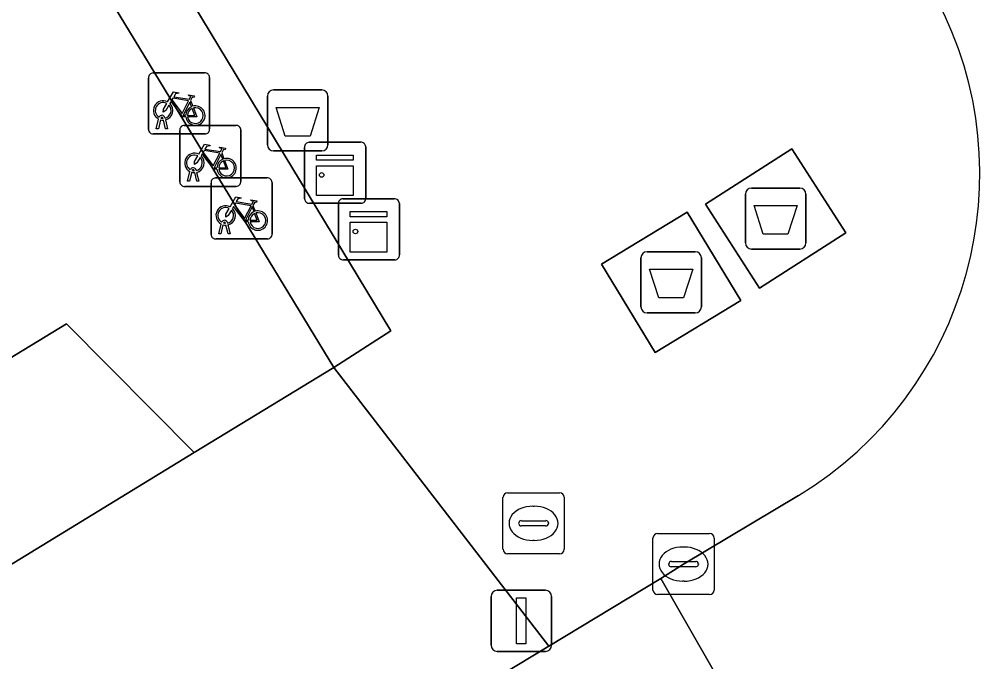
# Model space of a CAD drawing. Extents: x 159888 to 160761, y 384031 to 384750.
# Drawn here: x 160309.2 to 160324.92, y 384600.57 to 384611.09 of the extents above; entities that cross this region are included whole.
import ezdxf

# ---------------------------------------------------------------- set-up
doc = ezdxf.new("R2010")
doc.units = 0
for name, color, linetype in [('IMGEO_Afval_apart_plaats', 7, 'Continuous'), ('IMGEO_Afvalbak', 7, 'Continuous'), ('IMGEO_Brandkraan', 7, 'Continuous'), ('IMGEO_Fietsenrek', 7, 'Continuous'), ('IMGEO_Kast', 7, 'Continuous'), ('IMGEO_Kolk', 7, 'Continuous'), ('IMGEO_Lichtmast', 7, 'Continuous'), ('IMGEO_Pand', 7, 'Continuous'), ('IMGEO_Rijbaan_lokaal_open', 7, 'Continuous'), ('IMGEO_Voetpad_gesloten', 7, 'Continuous'), ('IMGEO_Voetpad_open', 7, 'Continuous')]:
    doc.layers.add(name, color=color, linetype=linetype)

msp = doc.modelspace()

# ---------------------------------------------------------------- linework, layer by layer
at = {"layer": 'IMGEO_Afval_apart_plaats'}
for p, q in [((160321.182, 384608.327), (160321.972, 384608.327)), ((160321.972, 384608.327), (160321.182, 384608.327)), ((160321.082, 384607.427), (160321.082, 384608.227)), ((160321.082, 384608.227), (160321.082, 384607.427)), ((160322.072, 384608.227), (160322.072, 384607.427)), ((160322.072, 384607.427), (160322.072, 384608.227)), ((160319.473, 384607.283), (160320.263, 384607.283)), ((160320.263, 384607.283), (160319.473, 384607.283)), ((160321.972, 384607.327), (160321.182, 384607.327)), ((160321.182, 384607.327), (160321.972, 384607.327)), ((160319.373, 384606.383), (160319.373, 384607.183)), ((160319.373, 384607.183), (160319.373, 384606.383)), ((160320.363, 384607.183), (160320.363, 384606.383)), ((160320.363, 384606.383), (160320.363, 384607.183)), ((160320.263, 384606.283), (160319.473, 384606.283)), ((160319.473, 384606.283), (160320.263, 384606.283))]:
    msp.add_line(p, q, dxfattribs=at)
for points in [[(160321.225, 384608.041), (160321.929, 384608.041), (160321.78, 384607.571), (160321.374, 384607.571), (160321.225, 384608.041)], [(160319.516, 384606.997), (160320.22, 384606.997), (160320.071, 384606.527), (160319.665, 384606.527), (160319.516, 384606.997)]]:
    msp.add_lwpolyline(points, dxfattribs=at)
for centre, start, end in [((160321.182, 384608.227), 90, 180), ((160321.182, 384608.227), 90, 180), ((160321.972, 384608.227), 0, 90), ((160321.972, 384608.227), 360, 90), ((160321.182, 384607.427), 180, 270), ((160321.182, 384607.427), 180, 270), ((160321.972, 384607.427), 270, 0), ((160321.972, 384607.427), 270, 0), ((160319.473, 384607.183), 90, 180), ((160319.473, 384607.183), 90, 180), ((160320.263, 384607.183), 0, 90), ((160320.263, 384607.183), 360, 90), ((160319.473, 384606.383), 180, 270), ((160319.473, 384606.383), 180, 270), ((160320.263, 384606.383), 270, 0), ((160320.263, 384606.383), 270, 0)]:
    msp.add_arc(centre, 0.1, start, end, dxfattribs=at)
at = {"layer": 'IMGEO_Afvalbak'}
for p, q in [((160313.36, 384609.934), (160314.15, 384609.934)), ((160314.15, 384609.934), (160313.36, 384609.934)), ((160313.26, 384609.034), (160313.26, 384609.834)), ((160313.26, 384609.834), (160313.26, 384609.034)), ((160314.25, 384609.834), (160314.25, 384609.034)), ((160314.25, 384609.034), (160314.25, 384609.834)), ((160314.15, 384608.934), (160313.36, 384608.934)), ((160313.36, 384608.934), (160314.15, 384608.934))]:
    msp.add_line(p, q, dxfattribs=at)
msp.add_lwpolyline([(160313.403, 384609.648), (160314.107, 384609.648), (160313.958, 384609.178), (160313.552, 384609.178), (160313.403, 384609.648)], dxfattribs=at)
for centre, start, end in [((160313.36, 384609.834), 90, 180), ((160313.36, 384609.834), 90, 180), ((160314.15, 384609.834), 0, 90), ((160314.15, 384609.834), 360, 90), ((160313.36, 384609.034), 180, 270), ((160313.36, 384609.034), 180, 270), ((160314.15, 384609.034), 270, 0), ((160314.15, 384609.034), 270, 0)]:
    msp.add_arc(centre, 0.1, start, end, dxfattribs=at)
at = {"layer": 'IMGEO_Brandkraan'}
for p, q in [((160317.19, 384603.336), (160318.042, 384603.336)), ((160317.115, 384602.41), (160317.115, 384603.262)), ((160318.116, 384603.262), (160318.116, 384602.41)), ((160317.603, 384603.116), (160317.628, 384603.116)), ((160317.374, 384602.83), (160317.374, 384602.842)), ((160317.417, 384602.879), (160317.815, 384602.879)), ((160317.858, 384602.842), (160317.858, 384602.83)), ((160317.812, 384602.793), (160317.414, 384602.793)), ((160317.626, 384602.556), (160317.601, 384602.556)), ((160318.042, 384602.336), (160317.19, 384602.336))]:
    msp.add_line(p, q, dxfattribs=at)
for points in [[(160317.19, 384603.336), (160318.042, 384603.336)], [(160317.115, 384602.41), (160317.115, 384603.262)], [(160318.116, 384603.262), (160318.116, 384602.41)], [(160318.042, 384602.336), (160317.19, 384602.336)]]:
    msp.add_lwpolyline(points, dxfattribs=at)
for centre, radius, start, end in [((160317.192, 384603.26), 0.0765, 91.552, 178.448), ((160317.192, 384603.26), 0.0765, 91.552, 178.448), ((160318.04, 384603.26), 0.0765, 1.552, 88.448), ((160318.04, 384603.26), 0.0765, 1.552, 88.448), ((160317.414, 384602.839), 0.0403, 85.8775, 175.7526), ((160317.411, 384602.829), 0.0366, 178.938, 274.7102), ((160317.815, 384602.836), 0.043, 264.8664, 352.4533), ((160317.819, 384602.841), 0.0386, 1.7309, 96.639), ((160317.192, 384602.412), 0.0765, 181.552, 268.448), ((160317.192, 384602.412), 0.0765, 181.552, 268.448), ((160318.04, 384602.412), 0.0765, 271.552, 358.448), ((160318.04, 384602.412), 0.0765, 271.552, 358.448)]:
    msp.add_arc(centre, radius, start, end, dxfattribs=at)
for centre, major_axis, ratio, start_param, end_param in [((160317.602, 384602.836), (-0.387, 0.002), 0.722429, 4.712389, 7.853982), ((160317.627, 384602.836), (-0.39, 0.002), 0.717154, 1.570796, 4.712389)]:
    msp.add_ellipse(centre, major_axis=major_axis, ratio=ratio, start_param=start_param, end_param=end_param, dxfattribs=at)
at = {"layer": 'IMGEO_Fietsenrek'}
for p, q in [((160311.388, 384610.212), (160312.229, 384610.212)), ((160312.229, 384610.212), (160311.388, 384610.212)), ((160311.313, 384609.287), (160311.313, 384610.128)), ((160311.313, 384610.128), (160311.313, 384609.287)), ((160312.313, 384610.137), (160312.313, 384609.296)), ((160312.313, 384609.296), (160312.313, 384610.137)), ((160312, 384609.761), (160312.036, 384609.666)), ((160311.44, 384609.296), (160311.479, 384609.456)), ((160311.509, 384609.444), (160311.474, 384609.296)), ((160311.551, 384609.468), (160311.55, 384609.472)), ((160311.592, 384609.296), (160311.558, 384609.438)), ((160311.582, 384609.479), (160311.583, 384609.472)), ((160311.59, 384609.442), (160311.625, 384609.296)), ((160311.474, 384609.296), (160311.44, 384609.296)), ((160311.625, 384609.296), (160311.592, 384609.296)), ((160311.824, 384608.428), (160311.824, 384609.269)), ((160311.824, 384609.269), (160311.824, 384608.428)), ((160311.899, 384609.353), (160312.74, 384609.353)), ((160312.74, 384609.353), (160311.899, 384609.353)), ((160312.824, 384609.278), (160312.824, 384608.437)), ((160312.824, 384608.437), (160312.824, 384609.278)), ((160312.238, 384609.212), (160311.397, 384609.212)), ((160311.397, 384609.212), (160312.238, 384609.212)), ((160312.511, 384608.902), (160312.547, 384608.807)), ((160311.951, 384608.437), (160311.99, 384608.597)), ((160312.02, 384608.585), (160311.985, 384608.437)), ((160312.062, 384608.609), (160312.061, 384608.613)), ((160312.103, 384608.437), (160312.069, 384608.579)), ((160312.093, 384608.62), (160312.094, 384608.613)), ((160312.101, 384608.583), (160312.136, 384608.437)), ((160312.411, 384608.493), (160313.252, 384608.493)), ((160313.252, 384608.493), (160312.411, 384608.493)), ((160312.749, 384608.353), (160311.908, 384608.353)), ((160311.908, 384608.353), (160312.749, 384608.353)), ((160311.985, 384608.437), (160311.951, 384608.437)), ((160312.136, 384608.437), (160312.103, 384608.437)), ((160312.336, 384607.568), (160312.336, 384608.409)), ((160312.336, 384608.409), (160312.336, 384607.568)), ((160313.336, 384608.418), (160313.336, 384607.577)), ((160313.336, 384607.577), (160313.336, 384608.418)), ((160313.023, 384608.042), (160313.059, 384607.947)), ((160312.463, 384607.577), (160312.502, 384607.737)), ((160312.532, 384607.725), (160312.497, 384607.577)), ((160312.574, 384607.749), (160312.573, 384607.753)), ((160312.615, 384607.577), (160312.581, 384607.719)), ((160312.605, 384607.76), (160312.606, 384607.753)), ((160312.613, 384607.723), (160312.648, 384607.577)), ((160312.497, 384607.577), (160312.463, 384607.577)), ((160312.648, 384607.577), (160312.615, 384607.577)), ((160313.261, 384607.493), (160312.42, 384607.493)), ((160312.42, 384607.493), (160313.261, 384607.493))]:
    msp.add_line(p, q, dxfattribs=at)
for points in [[(160311.626, 384609.738), (160311.721, 384609.902), (160311.807, 384609.888), (160311.809, 384609.879), (160311.753, 384609.868), (160311.726, 384609.823), (160311.982, 384609.782)], [(160311.922, 384609.494), (160311.872, 384609.494), (160311.681, 384609.745), (160311.662, 384609.713)], [(160311.969, 384609.757), (160311.712, 384609.798), (160311.695, 384609.769), (160311.862, 384609.549), (160311.969, 384609.757)], [(160312.017, 384609.659), (160311.987, 384609.736), (160311.878, 384609.518), (160311.921, 384609.518)], [(160311.982, 384609.782), (160312.007, 384609.831), (160312.001, 384609.835), (160311.978, 384609.839), (160311.966, 384609.846), (160311.965, 384609.849), (160311.967, 384609.854), (160312.062, 384609.839), (160312.064, 384609.829), (160312.054, 384609.816), (160312.042, 384609.81), (160312.028, 384609.816), (160312, 384609.761)], [(160311.647, 384609.686), (160311.595, 384609.596), (160311.555, 384609.571), (160311.556, 384609.618), (160311.611, 384609.712)], [(160311.951, 384609.518), (160312.071, 384609.517), (160312.027, 384609.631)], [(160312.047, 384609.638), (160312.102, 384609.493), (160311.952, 384609.493)], [(160312.137, 384608.879), (160312.232, 384609.043), (160312.318, 384609.029), (160312.32, 384609.02), (160312.264, 384609.009), (160312.237, 384608.964), (160312.493, 384608.923)], [(160312.493, 384608.923), (160312.518, 384608.972), (160312.512, 384608.976), (160312.489, 384608.98), (160312.477, 384608.987), (160312.476, 384608.99), (160312.478, 384608.995), (160312.573, 384608.98), (160312.575, 384608.97), (160312.565, 384608.957), (160312.553, 384608.951), (160312.539, 384608.957), (160312.511, 384608.902)], [(160312.158, 384608.827), (160312.106, 384608.737), (160312.066, 384608.712), (160312.067, 384608.759), (160312.122, 384608.853)], [(160312.433, 384608.635), (160312.383, 384608.635), (160312.192, 384608.886), (160312.173, 384608.854)], [(160312.48, 384608.898), (160312.223, 384608.939), (160312.206, 384608.91), (160312.373, 384608.69), (160312.48, 384608.898)], [(160312.528, 384608.8), (160312.498, 384608.877), (160312.389, 384608.659), (160312.432, 384608.659)], [(160312.462, 384608.659), (160312.582, 384608.658), (160312.538, 384608.772)], [(160312.558, 384608.779), (160312.613, 384608.634), (160312.463, 384608.634)], [(160312.649, 384608.019), (160312.744, 384608.183), (160312.83, 384608.169), (160312.832, 384608.16), (160312.776, 384608.149), (160312.749, 384608.104), (160313.005, 384608.063)], [(160312.945, 384607.775), (160312.895, 384607.775), (160312.704, 384608.026), (160312.685, 384607.994)], [(160312.992, 384608.038), (160312.735, 384608.079), (160312.718, 384608.05), (160312.885, 384607.83), (160312.992, 384608.038)], [(160313.04, 384607.94), (160313.01, 384608.017), (160312.901, 384607.799), (160312.944, 384607.799)], [(160313.005, 384608.063), (160313.03, 384608.112), (160313.024, 384608.116), (160313.001, 384608.12), (160312.989, 384608.127), (160312.988, 384608.13), (160312.99, 384608.135), (160313.085, 384608.12), (160313.087, 384608.11), (160313.077, 384608.097), (160313.065, 384608.091), (160313.051, 384608.097), (160313.023, 384608.042)], [(160312.67, 384607.967), (160312.618, 384607.877), (160312.578, 384607.852), (160312.579, 384607.899), (160312.634, 384607.993)], [(160312.974, 384607.799), (160313.094, 384607.798), (160313.05, 384607.912)], [(160313.07, 384607.919), (160313.125, 384607.774), (160312.975, 384607.774)]]:
    msp.add_lwpolyline(points, dxfattribs=at)
for centre, radius, start, end in [((160311.391, 384610.134), 0.0779, 92.4484, 184.2845), ((160311.391, 384610.134), 0.0779, 92.4484, 184.2845), ((160312.235, 384610.134), 0.0779, 2.4484, 94.2845), ((160312.235, 384610.134), 0.0779, 2.4484, 94.2845), ((160311.553, 384609.597), 0.159, 62.6766, 242.1369), ((160311.553, 384609.597), 0.129, 63.3192, 238.903), ((160311.553, 384609.597), 0.129, 283.6043, 43.4302), ((160311.553, 384609.597), 0.159, 283.5766, 46.6042), ((160312.08, 384609.513), 0.159, 113.3408, 178.3217), ((160312.08, 384609.513), 0.159, 187.0065, 105.7708), ((160312.08, 384609.513), 0.129, 113.923, 177.9556), ((160312.08, 384609.513), 0.129, 188.6715, 104.5883), ((160311.533, 384609.468), 0.0499, 12.8025, 158.6934), ((160311.553, 384609.597), 0.159, 253.9967, 271.7867), ((160311.533, 384609.468), 0.0174, 12.8025, 163.4502), ((160311.553, 384609.597), 0.129, 253.415, 269.0204), ((160311.391, 384609.29), 0.0779, 182.4484, 274.2845), ((160311.391, 384609.29), 0.0779, 182.4484, 274.2845), ((160311.902, 384609.275), 0.0779, 92.4484, 184.2845), ((160311.902, 384609.275), 0.0779, 92.4484, 184.2845), ((160312.235, 384609.29), 0.0779, 272.4484, 4.2845), ((160312.235, 384609.29), 0.0779, 272.4484, 4.2845), ((160312.746, 384609.275), 0.0779, 2.4484, 94.2845), ((160312.746, 384609.275), 0.0779, 2.4484, 94.2845), ((160312.064, 384608.738), 0.159, 62.6766, 242.1369), ((160312.064, 384608.738), 0.129, 63.3192, 238.903), ((160312.064, 384608.738), 0.129, 283.6043, 43.4302), ((160312.064, 384608.738), 0.159, 283.5766, 46.6042), ((160312.591, 384608.654), 0.159, 113.3408, 178.3217), ((160312.591, 384608.654), 0.159, 187.0065, 105.7708), ((160312.044, 384608.609), 0.0499, 12.8025, 158.6934), ((160312.591, 384608.654), 0.129, 113.923, 177.9556), ((160312.591, 384608.654), 0.129, 188.6715, 104.5883), ((160312.064, 384608.738), 0.159, 253.9967, 271.7867), ((160312.044, 384608.609), 0.0174, 12.8025, 163.4502), ((160312.064, 384608.738), 0.129, 253.415, 269.0204), ((160312.414, 384608.415), 0.0779, 92.4484, 184.2845), ((160312.414, 384608.415), 0.0779, 92.4484, 184.2845), ((160313.258, 384608.415), 0.0779, 2.4484, 94.2845), ((160313.258, 384608.415), 0.0779, 2.4484, 94.2845), ((160311.902, 384608.431), 0.0779, 182.4484, 274.2845), ((160311.902, 384608.431), 0.0779, 182.4484, 274.2845), ((160312.746, 384608.431), 0.0779, 272.4484, 4.2845), ((160312.746, 384608.431), 0.0779, 272.4484, 4.2845), ((160312.576, 384607.878), 0.159, 62.6766, 242.1369), ((160312.576, 384607.878), 0.129, 63.3192, 238.903), ((160312.576, 384607.878), 0.129, 283.6043, 43.4302), ((160312.576, 384607.878), 0.159, 283.5766, 46.6042), ((160313.103, 384607.794), 0.159, 113.3408, 178.3217), ((160313.103, 384607.794), 0.159, 187.0065, 105.7708), ((160313.103, 384607.794), 0.129, 113.923, 177.9556), ((160313.103, 384607.794), 0.129, 188.6715, 104.5883), ((160312.556, 384607.749), 0.0499, 12.8025, 158.6934), ((160312.576, 384607.878), 0.159, 253.9967, 271.7867), ((160312.556, 384607.749), 0.0174, 12.8025, 163.4502), ((160312.576, 384607.878), 0.129, 253.415, 269.0204), ((160312.414, 384607.571), 0.0779, 182.4484, 274.2845), ((160312.414, 384607.571), 0.0779, 182.4484, 274.2845), ((160313.258, 384607.571), 0.0779, 272.4484, 4.2845), ((160313.258, 384607.571), 0.0779, 272.4484, 4.2845)]:
    msp.add_arc(centre, radius, start, end, dxfattribs=at)
at = {"layer": 'IMGEO_Kast'}
for p, q in [((160313.868, 384608.152), (160313.868, 384608.993)), ((160313.868, 384608.993), (160313.868, 384608.152)), ((160313.943, 384609.077), (160314.784, 384609.077)), ((160314.784, 384609.077), (160313.943, 384609.077)), ((160314.868, 384609.002), (160314.868, 384608.161)), ((160314.868, 384608.161), (160314.868, 384609.002)), ((160314.793, 384608.077), (160313.952, 384608.077)), ((160313.952, 384608.077), (160314.793, 384608.077)), ((160314.42, 384607.226), (160314.42, 384608.067)), ((160314.42, 384608.067), (160314.42, 384607.226)), ((160314.495, 384608.151), (160315.336, 384608.151)), ((160315.336, 384608.151), (160314.495, 384608.151)), ((160315.42, 384608.076), (160315.42, 384607.235)), ((160315.42, 384607.235), (160315.42, 384608.076)), ((160315.345, 384607.151), (160314.504, 384607.151)), ((160314.504, 384607.151), (160315.345, 384607.151))]:
    msp.add_line(p, q, dxfattribs=at)
for points in [[(160314.063, 384608.867), (160314.663, 384608.867), (160314.663, 384608.782), (160314.063, 384608.782), (160314.063, 384608.867)], [(160314.063, 384608.692), (160314.663, 384608.692), (160314.663, 384608.203), (160314.063, 384608.203), (160314.063, 384608.692)], [(160314.615, 384607.941), (160315.215, 384607.941), (160315.215, 384607.856), (160314.615, 384607.856), (160314.615, 384607.941)], [(160314.615, 384607.766), (160315.215, 384607.766), (160315.215, 384607.277), (160314.615, 384607.277), (160314.615, 384607.766)]]:
    msp.add_lwpolyline(points, dxfattribs=at)
for centre in [(160314.147, 384608.541), (160314.699, 384607.615)]:
    msp.add_circle(centre, 0.0377, dxfattribs=at)
for centre, start, end in [((160313.946, 384608.999), 92.4484, 184.2845), ((160313.946, 384608.999), 92.4484, 184.2845), ((160314.79, 384608.999), 2.4484, 94.2845), ((160314.79, 384608.999), 2.4484, 94.2845), ((160314.79, 384608.155), 272.4484, 4.2845), ((160314.79, 384608.155), 272.4484, 4.2845), ((160313.946, 384608.155), 182.4484, 274.2845), ((160313.946, 384608.155), 182.4484, 274.2845), ((160314.498, 384608.073), 92.4484, 184.2845), ((160314.498, 384608.073), 92.4484, 184.2845), ((160315.342, 384608.073), 2.4484, 94.2845), ((160315.342, 384608.073), 2.4484, 94.2845), ((160314.498, 384607.229), 182.4484, 274.2845), ((160314.498, 384607.229), 182.4484, 274.2845), ((160315.342, 384607.229), 272.4484, 4.2845), ((160315.342, 384607.229), 272.4484, 4.2845)]:
    msp.add_arc(centre, 0.0779, start, end, dxfattribs=at)
at = {"layer": 'IMGEO_Kolk'}
for p, q in [((160319.645, 384602.668), (160320.497, 384602.668)), ((160319.57, 384601.742), (160319.57, 384602.594)), ((160320.571, 384602.594), (160320.571, 384601.742)), ((160320.058, 384602.448), (160320.083, 384602.448)), ((160319.872, 384602.211), (160320.27, 384602.211)), ((160319.829, 384602.162), (160319.829, 384602.174)), ((160320.267, 384602.125), (160319.869, 384602.125)), ((160320.313, 384602.174), (160320.313, 384602.162)), ((160320.081, 384601.888), (160320.056, 384601.888)), ((160320.497, 384601.668), (160319.645, 384601.668))]:
    msp.add_line(p, q, dxfattribs=at)
for points in [[(160319.645, 384602.668), (160320.497, 384602.668)], [(160319.57, 384601.742), (160319.57, 384602.594)], [(160320.571, 384602.594), (160320.571, 384601.742)], [(160320.497, 384601.668), (160319.645, 384601.668)]]:
    msp.add_lwpolyline(points, dxfattribs=at)
for centre, radius, start, end in [((160319.647, 384602.592), 0.0765, 91.552, 178.448), ((160319.647, 384602.592), 0.0765, 91.552, 178.448), ((160320.495, 384602.592), 0.0765, 1.552, 88.448), ((160320.495, 384602.592), 0.0765, 1.552, 88.448), ((160319.869, 384602.171), 0.0403, 85.8775, 175.7526), ((160320.274, 384602.173), 0.0386, 1.7309, 96.639), ((160319.866, 384602.161), 0.0366, 178.938, 274.7102), ((160320.27, 384602.168), 0.043, 264.8664, 352.4533), ((160319.647, 384601.744), 0.0765, 181.552, 268.448), ((160319.647, 384601.744), 0.0765, 181.552, 268.448), ((160320.495, 384601.744), 0.0765, 271.552, 358.448), ((160320.495, 384601.744), 0.0765, 271.552, 358.448)]:
    msp.add_arc(centre, radius, start, end, dxfattribs=at)
for centre, major_axis, ratio, start_param, end_param in [((160320.057, 384602.168), (-0.387, 0.002), 0.722429, 4.712389, 7.853982), ((160320.082, 384602.168), (-0.39, 0.002), 0.717154, 1.570796, 4.712389)]:
    msp.add_ellipse(centre, major_axis=major_axis, ratio=ratio, start_param=start_param, end_param=end_param, dxfattribs=at)
at = {"layer": 'IMGEO_Lichtmast'}
for p, q in [((160317.019, 384601.738), (160317.809, 384601.738)), ((160317.809, 384601.738), (160317.019, 384601.738)), ((160316.919, 384600.838), (160316.919, 384601.638)), ((160316.919, 384601.638), (160316.919, 384600.838)), ((160317.909, 384601.638), (160317.909, 384600.838)), ((160317.909, 384600.838), (160317.909, 384601.638)), ((160317.809, 384600.738), (160317.019, 384600.738)), ((160317.019, 384600.738), (160317.809, 384600.738))]:
    msp.add_line(p, q, dxfattribs=at)
msp.add_lwpolyline([(160317.339, 384601.613), (160317.489, 384601.613), (160317.489, 384600.863), (160317.339, 384600.863), (160317.339, 384601.613)], dxfattribs=at)
for centre, start, end in [((160317.019, 384601.638), 90, 180), ((160317.019, 384601.638), 90, 180), ((160317.809, 384601.638), 0, 90), ((160317.809, 384601.638), 360, 90), ((160317.019, 384600.838), 180, 270), ((160317.019, 384600.838), 180, 270), ((160317.809, 384600.838), 270, 0), ((160317.809, 384600.838), 270, 0)]:
    msp.add_arc(centre, 0.1, start, end, dxfattribs=at)
at = {"layer": 'IMGEO_Pand'}
msp.add_lwpolyline([(160298.333, 384608.635), (160303.24, 384600.599), (160305.544, 384602.006), (160304.921, 384603.031), (160309.97, 384606.104), (160312.059, 384603.995), (160314.349, 384605.388), (160306.76, 384617.86), (160298.679, 384612.945), (160300.5, 384609.953)], close=True, dxfattribs=at)
at = {"layer": 'IMGEO_Rijbaan_lokaal_open'}
msp.add_lwpolyline([(160321.951, 384603.293), (160320.072, 384602.167), (160319.7, 384601.934), (160322.37, 384597.264), (160322.681, 384597.469), (160324.69, 384598.655)], dxfattribs=at)
msp.add_lwpolyline([(160242.452, 384554.96), (160245.48, 384550.279), (160262.023, 384560.378), (160264.233, 384561.732), (160267.235, 384563.57), (160271.062, 384565.914), (160271.557, 384566.217), (160283.369, 384573.452), (160302.902, 384585.319), (160303.448, 384585.656), (160316.811, 384593.902), (160322.37, 384597.264), (160319.7, 384601.934), (160317.864, 384600.824), (160315.326, 384599.29), (160314.113, 384598.543), (160302.345, 384591.293), (160284.124, 384580.182), (160267.279, 384569.999), (160250.599, 384559.732)], close=True, dxfattribs=at)
msp.add_arc((160318.762, 384608.56), 6.158, 301.1904, 27.839, dxfattribs=at)
at = {"layer": 'IMGEO_Voetpad_gesloten'}
for points in [[(160321.842, 384608.969), (160320.429, 384608.063), (160321.312, 384606.686), (160322.725, 384607.592)], [(160320.129, 384607.932), (160318.727, 384607.08), (160319.606, 384605.633), (160321.008, 384606.485)]]:
    msp.add_lwpolyline(points, close=True, dxfattribs=at)
at = {"layer": 'IMGEO_Voetpad_open'}
for points in [[(160271.929, 384684.273), (160269.481, 384685.954), (160267.612, 384684.826), (160315.278, 384605.986), (160314.349, 384605.388), (160317.864, 384600.824), (160319.7, 384601.934), (160320.072, 384602.167), (160321.951, 384603.293)], [(160314.113, 384598.543), (160315.326, 384599.29), (160317.864, 384600.824), (160314.349, 384605.388), (160312.059, 384603.995), (160239.027, 384559.29), (160242.452, 384554.96), (160250.599, 384559.732)]]:
    msp.add_lwpolyline(points, dxfattribs=at)
for points in [[(160267.612, 384684.826), (160258.508, 384679.247), (160259.438, 384677.719), (160259.575, 384677.802), (160260.082, 384676.969), (160265.09, 384680.017), (160264.228, 384682.398), (160266.608, 384683.846), (160274.323, 384671.167), (160282.432, 384657.841), (160290.541, 384644.514), (160298.65, 384631.187), (160306.76, 384617.86), (160314.349, 384605.388), (160315.278, 384605.986)], [(160321.842, 384608.969), (160322.725, 384607.592), (160321.312, 384606.686), (160320.429, 384608.063)], [(160320.129, 384607.932), (160321.008, 384606.485), (160319.606, 384605.633), (160318.727, 384607.08)], [(160239.027, 384559.29), (160312.059, 384603.995), (160309.97, 384606.104), (160304.921, 384603.031), (160305.544, 384602.006), (160303.24, 384600.599), (160290.22, 384592.648), (160277.307, 384584.762), (160264.236, 384576.779), (160251.363, 384568.918), (160238.163, 384560.857)]]:
    msp.add_lwpolyline(points, close=True, dxfattribs=at)
msp.add_arc((160318.762, 384608.56), 6.158, 301.1904, 27.839, dxfattribs=at)

doc.saveas('drawing.dxf')
